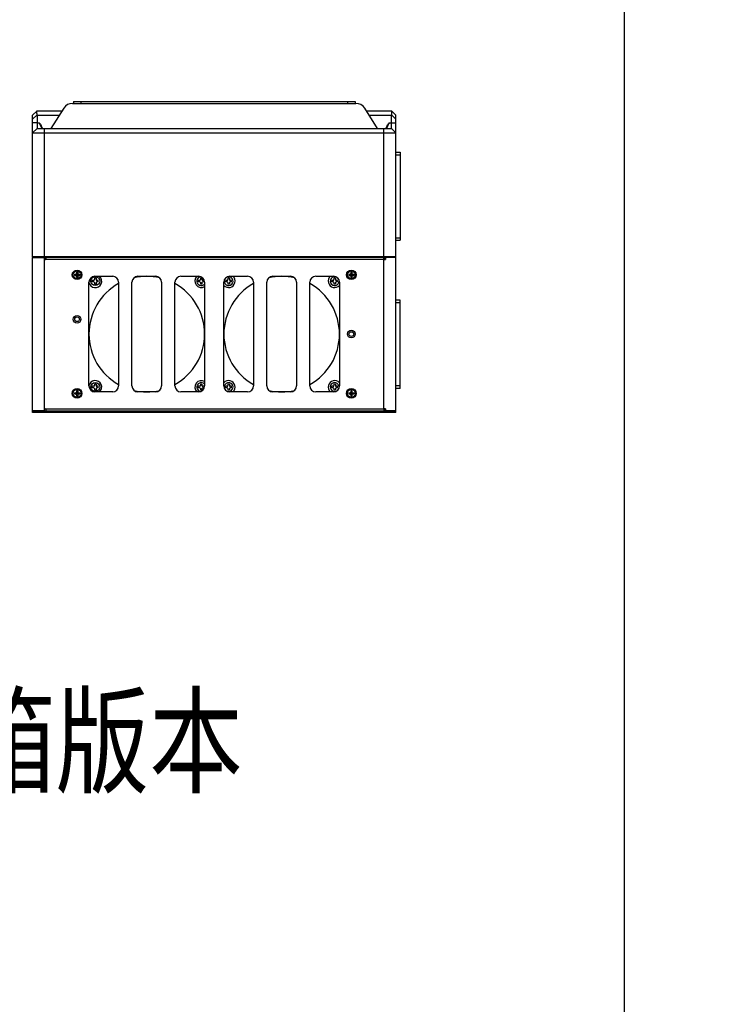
# Model space of a CAD drawing. Header units: millimetres. Extents: x 0 to 1750, y -1720 to 477.
# Tile 316 of 317: x 1274 to 1750, y -623 to 41. Entities that reach past the tile are written whole.
import ezdxf

# ---------------------------------------------------------------- set-up
doc = ezdxf.new("R2010")
doc.units = ezdxf.units.MM
doc.header["$LTSCALE"] = 92.51
doc.layers.get('0').update_dxf_attribs({"linetype": 'CONTINUOUS'})
for name, color, linetype in [('000-VC5000_DXF_FORMAT', 7, 'CONTINUOUS'), ('8002-TPS_3-1DXF_CONTINUOUS_LINE', 7, 'CONTINUOUS'), ('8002_SP-M4-1DXF_CONTINUOUS_LINE', 7, 'CONTINUOUS'), ('DE-11-072039DXF_CONTINUOUS_LINE', 7, 'CONTINUOUS'), ('DE-11-080277DXF_CONTINUOUS_LINE', 7, 'CONTINUOUS'), ('DE-11-080278DXF_CONTINUOUS_LINE', 7, 'CONTINUOUS'), ('DE-11-080510DXF_CONTINUOUS_LINE', 7, 'CONTINUOUS'), ('DE-11-080513DXF_CONTINUOUS_LINE', 7, 'CONTINUOUS'), ('DE-13-001875DXF_CONTINUOUS_LINE', 7, 'CONTINUOUS'), ('DE-17-000326DXF_CONTINUOUS_LINE', 7, 'CONTINUOUS'), ('SC-K1A5X10-NDXF_CONTINUOUS_LINE', 7, 'CONTINUOUS'), ('SC-KM3X5B-JMDXF_CONTINUOUS_LINE', 7, 'CONTINUOUS'), ('SC-PSF0M3X7_DXF_CONTINUOUS_LINE', 7, 'CONTINUOUS')]:
    doc.layers.add(name, color=color, linetype=linetype)
doc.styles.get("Standard").update_dxf_attribs({"font": 'ISOCP', "width": 0.8})

msp = doc.modelspace()

# ---------------------------------------------------------------- linework, layer by layer
at = {"layer": '000-VC5000_DXF_FORMAT', "color": 7}
msp.add_line((1682, -1140.169), (1682, 477.301), dxfattribs=at)
at = {"layer": '8002-TPS_3-1DXF_CONTINUOUS_LINE'}
for centre in [(1312.652, -161.005), (1497.652, -171.005)]:
    msp.add_circle(centre, 2.603, dxfattribs=at)
at = {"layer": '8002_SP-M4-1DXF_CONTINUOUS_LINE'}
msp.add_line((1290.718, -222.755), (1290.718, -221.608), dxfattribs=at)
at = {"layer": 'DE-11-072039DXF_CONTINUOUS_LINE'}
for centre, radius, start, end in [((1324.902, -135.255), 4.35, 192.297094, 48.343316), ((1359.652, -171.005), 39, 77.26119, 102.73881), ((1396.402, -135.255), 4.35, 131.656684, 301.147431), ((1414.902, -135.255), 4.35, 221.656684, 48.343316), ((1450.652, -171.005), 39, 77.26119, 102.73881), ((1486.402, -135.255), 4.35, 131.656684, 318.343316), ((1359.652, -171.005), 39, 119.155789, 240.844211), ((1359.652, -171.005), 39, 299.155789, 60.844211), ((1450.652, -171.005), 39, 119.155789, 240.844211), ((1450.652, -171.005), 39, 299.155789, 60.844211), ((1324.902, -206.755), 4.35, 311.656684, 167.702906), ((1396.402, -206.755), 4.35, 58.852569, 228.343316), ((1414.902, -206.755), 4.35, 311.656684, 138.343316), ((1486.402, -206.755), 4.35, 41.656684, 228.343316), ((1359.652, -171.005), 39, 257.26119, 282.73881), ((1450.652, -171.005), 39, 257.26119, 282.73881)]:
    msp.add_arc(centre, radius, start, end, dxfattribs=at)
at = {"layer": 'DE-11-080277DXF_CONTINUOUS_LINE'}
for p, q in [((1282.652, -119.255), (1290.852, -119.255)), ((1282.652, -222.755), (1282.652, -119.255)), ((1290.652, -221.855), (1290.652, -119.255)), ((1290.852, -119.255), (1290.852, -120.155)), ((1291.852, -119.595), (1291.852, -119.255)), ((1519.652, -120.655), (1519.652, -119.255)), ((1520.006, -119.255), (1520.006, -120.455)), ((1520.763, -119.355), (1520.596, -119.355)), ((1520.596, -119.355), (1520.596, -120.655)), ((1527.575, -119.355), (1520.763, -119.355)), ((1520.763, -119.355), (1520.763, -120.655)), ((1526.252, -119.255), (1526.252, -119.355)), ((1527.575, -120.655), (1527.575, -119.355)), ((1290.952, -120.455), (1291.629, -120.455)), ((1519.652, -120.655), (1291.352, -120.655)), ((1519.652, -120.455), (1520.596, -120.455)), ((1519.652, -120.655), (1520.763, -120.655)), ((1519.652, -221.355), (1519.652, -120.655)), ((1527.575, -120.655), (1527.652, -120.655)), ((1527.652, -221.355), (1527.652, -120.655)), ((1324.652, -132.005), (1336.652, -132.005)), ((1353.652, -132.005), (1365.652, -132.005)), ((1382.652, -132.005), (1394.652, -132.005)), ((1415.652, -132.005), (1427.652, -132.005)), ((1444.652, -132.005), (1456.652, -132.005)), ((1473.652, -132.005), (1485.652, -132.005)), ((1320.652, -206.005), (1320.652, -136.005)), ((1340.652, -136.005), (1340.652, -206.005)), ((1349.652, -206.005), (1349.652, -136.005)), ((1369.652, -136.005), (1369.652, -206.005)), ((1378.652, -206.005), (1378.652, -136.005)), ((1398.652, -136.005), (1398.652, -206.005)), ((1411.652, -206.005), (1411.652, -136.005)), ((1431.652, -136.005), (1431.652, -206.005)), ((1440.652, -206.005), (1440.652, -136.005)), ((1460.652, -136.005), (1460.652, -206.005)), ((1469.652, -206.005), (1469.652, -136.005)), ((1489.652, -136.005), (1489.652, -206.005)), ((1336.652, -210.005), (1324.652, -210.005)), ((1365.652, -210.005), (1353.652, -210.005)), ((1394.652, -210.005), (1382.652, -210.005)), ((1427.652, -210.005), (1415.652, -210.005)), ((1456.652, -210.005), (1444.652, -210.005)), ((1485.652, -210.005), (1473.652, -210.005)), ((1290.652, -222.755), (1282.652, -222.755)), ((1290.652, -222.755), (1290.652, -221.855)), ((1291.152, -221.355), (1519.652, -221.355)), ((1291.652, -222.415), (1291.652, -222.755)), ((1520.763, -221.355), (1519.652, -221.355)), ((1519.652, -221.355), (1519.652, -222.755)), ((1519.652, -221.555), (1520.596, -221.555)), ((1520.006, -222.755), (1520.006, -221.555)), ((1520.596, -221.355), (1520.596, -222.655)), ((1520.763, -222.655), (1520.596, -222.655)), ((1520.763, -221.355), (1520.763, -222.655)), ((1520.763, -222.655), (1527.575, -222.655)), ((1526.252, -222.755), (1526.252, -222.655)), ((1527.652, -221.355), (1527.575, -221.355)), ((1527.575, -222.655), (1527.575, -221.355))]:
    msp.add_line(p, q, dxfattribs=at)
for centre, radius in [((1312.652, -131.005), 3.25), ((1497.652, -131.005), 3.25), ((1312.652, -161.005), 1.6), ((1497.652, -171.005), 1.6), ((1312.652, -211.005), 3.25), ((1497.652, -211.005), 3.25)]:
    msp.add_circle(centre, radius, dxfattribs=at)
for centre, radius, start, end in [((1526.252, -120.655), 1.4, 68.21639, 90), ((1291.352, -120.155), 0.5, 180, 270), ((1526.252, -120.655), 1.4, 0, 19.135855), ((1324.652, -136.005), 4, 90, 180), ((1336.652, -136.005), 4, 0, 90), ((1353.652, -136.005), 4, 90, 180), ((1365.652, -136.005), 4, 0, 90), ((1382.652, -136.005), 4, 90, 180), ((1394.652, -136.005), 4, 0, 90), ((1415.652, -136.005), 4, 90, 180), ((1427.652, -136.005), 4, 0, 90), ((1444.652, -136.005), 4, 90, 180), ((1456.652, -136.005), 4, 0, 90), ((1473.652, -136.005), 4, 90, 180), ((1485.652, -136.005), 4, 0, 90), ((1324.652, -206.005), 4, 180, 270), ((1336.652, -206.005), 4, 270, 0), ((1353.652, -206.005), 4, 180, 270), ((1365.652, -206.005), 4, 270, 0), ((1382.652, -206.005), 4, 180, 270), ((1394.652, -206.005), 4, 270, 0), ((1415.652, -206.005), 4, 180, 270), ((1427.652, -206.005), 4, 270, 0), ((1444.652, -206.005), 4, 180, 270), ((1456.652, -206.005), 4, 270, 0), ((1473.652, -206.005), 4, 180, 270), ((1485.652, -206.005), 4, 270, 0), ((1291.152, -221.855), 0.5, 90, 179.999962), ((1526.252, -221.355), 1.4, 270, 291.78361), ((1526.252, -221.355), 1.4, 340.864145, 0)]:
    msp.add_arc(centre, radius, start, end, dxfattribs=at)
for points, knots in [([(1291.352, -120.655), (1291.381, -120.655), (1291.439, -120.642), (1291.514, -120.595), (1291.575, -120.533), (1291.643, -120.44), (1291.707, -120.313), (1291.764, -120.156), (1291.804, -120.003), (1291.832, -119.857), (1291.848, -119.722), (1291.852, -119.636), (1291.852, -119.595)], [0, 0, 0, 0, 0.0691496, 0.1385001, 0.2079085, 0.277152, 0.4140457, 0.5472594, 0.6745364, 0.7937037, 0.9027625, 1, 1, 1, 1]), ([(1291.152, -221.355), (1291.181, -221.355), (1291.239, -221.368), (1291.314, -221.415), (1291.375, -221.477), (1291.443, -221.571), (1291.507, -221.698), (1291.564, -221.854), (1291.604, -222.008), (1291.632, -222.154), (1291.648, -222.289), (1291.652, -222.375), (1291.652, -222.415)], [0, 0, 0, 0, 0.0691496, 0.1385001, 0.2079085, 0.277152, 0.4140457, 0.5472594, 0.6745364, 0.7937036, 0.9027625, 1, 1, 1, 1])]:
    msp.add_open_spline(points, degree=3, knots=knots, dxfattribs=at)
at = {"layer": 'DE-11-080278DXF_CONTINUOUS_LINE'}
for p, q in [((1282.652, -222.755), (1527.652, -222.755)), ((1282.652, -223.955), (1282.652, -222.755)), ((1527.652, -223.955), (1282.652, -223.955)), ((1290.652, -223.955), (1290.652, -222.755)), ((1519.652, -223.955), (1519.652, -222.755)), ((1527.652, -223.955), (1527.652, -222.755))]:
    msp.add_line(p, q, dxfattribs=at)
at = {"layer": 'DE-11-080510DXF_CONTINUOUS_LINE'}
for p, q in [((1310.152, -14.055), (1500.152, -14.055)), ((1310.152, -14.055), (1310.152, -15.255)), ((1315.152, -14.055), (1315.152, -15.255)), ((1495.152, -14.055), (1495.152, -15.255)), ((1500.152, -14.055), (1500.152, -15.255))]:
    msp.add_line(p, q, dxfattribs=at)
at = {"layer": 'DE-11-080513DXF_CONTINUOUS_LINE'}
msp.add_line((1282.652, -222.755), (1527.652, -222.755), dxfattribs=at)
at = {"layer": 'DE-13-001875DXF_CONTINUOUS_LINE'}
for p, q in [((1303.605, -18.546), (1295.038, -32.255)), ((1309.541, -15.255), (1500.764, -15.255)), ((1515.266, -32.255), (1506.7, -18.546)), ((1282.652, -23.255), (1285.652, -20.255)), ((1285.648, -23.014), (1282.652, -26.01)), ((1282.652, -118.755), (1282.652, -23.255)), ((1285.652, -20.255), (1302.537, -20.255)), ((1285.652, -23.177), (1300.711, -23.177)), ((1285.652, -23.177), (1285.652, -32.255)), ((1507.768, -20.255), (1524.652, -20.255)), ((1509.594, -23.177), (1524.652, -23.177)), ((1524.652, -20.255), (1527.652, -23.255)), ((1524.652, -32.255), (1524.652, -23.177)), ((1524.657, -23.014), (1527.652, -26.01)), ((1527.652, -118.755), (1527.652, -23.255)), ((1285.652, -28.36), (1282.652, -28.438)), ((1285.652, -32.255), (1282.652, -35.255)), ((1285.652, -28.36), (1287.161, -28.36)), ((1285.652, -32.255), (1524.652, -32.255)), ((1289.021, -32.255), (1287.161, -28.36)), ((1288.493, -31.15), (1288.119, -30.367)), ((1289.352, -32.255), (1288.487, -30.216)), ((1288.698, -31.578), (1288.637, -31.45)), ((1288.845, -31.885), (1288.802, -31.795)), ((1288.942, -32.089), (1288.915, -32.032)), ((1288.998, -32.206), (1288.983, -32.175)), ((1290.652, -119.255), (1290.652, -32.255)), ((1519.652, -119.255), (1519.652, -32.255)), ((1521.818, -30.216), (1520.952, -32.255)), ((1521.978, -30.799), (1521.283, -32.255)), ((1521.458, -31.89), (1521.389, -32.034)), ((1523.143, -28.36), (1521.664, -31.457)), ((1522.294, -30.139), (1522.076, -30.596)), ((1523.143, -28.36), (1524.652, -28.36)), ((1524.652, -28.36), (1527.652, -28.438)), ((1524.652, -32.255), (1527.652, -35.255)), ((1282.652, -35.255), (1527.652, -35.255)), ((1527.652, -118.755), (1282.652, -118.755)), ((1527.152, -119.255), (1290.852, -119.255))]:
    msp.add_line(p, q, dxfattribs=at)
for points in [[(1287.757, -29.607), (1287.62, -29.32), (1287.475, -29.015), (1287.322, -28.694), (1287.161, -28.36)], [(1288.119, -30.367), (1288.007, -30.13), (1287.757, -29.607)], [(1289.021, -32.255), (1289.02, -32.252), (1289.016, -32.244), (1289.008, -32.228)], [(1521.362, -32.091), (1521.321, -32.176), (1521.307, -32.206), (1521.296, -32.228), (1521.288, -32.244), (1521.284, -32.252), (1521.283, -32.255)], [(1521.603, -31.585), (1521.549, -31.699), (1521.5, -31.801)], [(1523.143, -28.36), (1522.982, -28.696), (1522.828, -29.018), (1522.683, -29.325), (1522.545, -29.614), (1522.415, -29.885)]]:
    msp.add_lwpolyline(points, dxfattribs=at)
for centre, radius, start, end in [((1309.541, -22.255), 7, 90, 148), ((1500.764, -22.255), 7, 32, 90), ((1283.152, -118.755), 0.5, 180, 270), ((1527.152, -118.755), 0.5, 270, 0)]:
    msp.add_arc(centre, radius, start, end, dxfattribs=at)
for centre, major_axis, start_param, end_param in [((1282.652, -23.255), (2.149, 2.149), -0.7723082, -0.7180045), ((1527.652, -23.255), (2.149, -2.149), -2.4235881, -2.3692845)]:
    msp.add_ellipse(centre, major_axis=major_axis, ratio=0.9741569, start_param=start_param, end_param=end_param, dxfattribs=at)
for points, knots in [([(1285.648, -23.014), (1285.629, -22.669), (1285.574, -22.035), (1285.531, -21.284), (1285.543, -20.794), (1285.565, -20.534), (1285.603, -20.368), (1285.628, -20.28), (1285.648, -20.26)], [0, 0, 0, 0, 0.3742458, 0.6896048, 0.812246, 0.9062756, 0.96936, 1, 1, 1, 1]), ([(1524.657, -20.26), (1524.677, -20.28), (1524.701, -20.368), (1524.739, -20.534), (1524.762, -20.794), (1524.774, -21.284), (1524.731, -22.035), (1524.675, -22.669), (1524.657, -23.014)], [0, 0, 0, 0, 0.0306397, 0.0937278, 0.1877645, 0.3104093, 0.6257604, 1, 1, 1, 1])]:
    msp.add_open_spline(points, degree=3, knots=knots, dxfattribs=at)
for points in [[(1287.161, -28.36), (1287.659, -28.935), (1288.19, -29.516), (1288.487, -30.216)], [(1521.818, -30.216), (1522.115, -29.516), (1522.646, -28.935), (1523.143, -28.36)]]:
    msp.add_open_spline(points, degree=3, dxfattribs=at)
at = {"layer": 'DE-17-000326DXF_CONTINUOUS_LINE'}
for p, q in [((1527.652, -48.215), (1530.652, -48.215)), ((1527.652, -49.965), (1530.652, -49.965)), ((1530.652, -48.215), (1530.652, -107.715)), ((1527.652, -105.965), (1530.652, -105.965)), ((1527.652, -107.715), (1530.652, -107.715)), ((1530.652, -148.215), (1527.652, -148.215)), ((1530.652, -149.965), (1527.652, -149.965)), ((1530.652, -207.715), (1530.652, -148.215)), ((1530.652, -205.965), (1527.652, -205.965)), ((1530.652, -207.715), (1527.652, -207.715))]:
    msp.add_line(p, q, dxfattribs=at)
at = {"layer": 'SC-K1A5X10-NDXF_CONTINUOUS_LINE'}
for p, q in [((1323.902, -134.755), (1322.902, -134.755)), ((1322.902, -135.755), (1322.902, -134.755)), ((1323.902, -135.755), (1322.902, -135.755)), ((1325.402, -133.255), (1324.402, -133.255)), ((1324.402, -133.255), (1324.402, -134.255)), ((1324.402, -136.255), (1324.402, -137.255)), ((1325.402, -137.255), (1324.402, -137.255)), ((1325.402, -133.255), (1325.402, -134.255)), ((1325.402, -136.255), (1325.402, -137.255)), ((1326.902, -134.755), (1325.902, -134.755)), ((1326.902, -135.755), (1325.902, -135.755)), ((1326.902, -135.755), (1326.902, -134.755)), ((1395.402, -134.755), (1394.402, -134.755)), ((1394.402, -135.755), (1394.402, -134.755)), ((1395.402, -135.755), (1394.402, -135.755)), ((1396.902, -133.255), (1395.902, -133.255)), ((1395.902, -133.255), (1395.902, -134.255)), ((1395.902, -136.255), (1395.902, -137.255)), ((1396.902, -137.255), (1395.902, -137.255)), ((1396.902, -133.255), (1396.902, -134.255)), ((1396.902, -136.255), (1396.902, -137.255)), ((1398.402, -134.755), (1397.402, -134.755)), ((1398.402, -135.755), (1397.402, -135.755)), ((1398.402, -135.755), (1398.402, -134.755)), ((1413.902, -134.755), (1412.902, -134.755)), ((1412.902, -135.755), (1412.902, -134.755)), ((1413.902, -135.755), (1412.902, -135.755)), ((1415.402, -133.255), (1414.402, -133.255)), ((1414.402, -133.255), (1414.402, -134.255)), ((1414.402, -136.255), (1414.402, -137.255)), ((1415.402, -137.255), (1414.402, -137.255)), ((1415.402, -133.255), (1415.402, -134.255)), ((1415.402, -136.255), (1415.402, -137.255)), ((1416.902, -134.755), (1415.902, -134.755)), ((1416.902, -135.755), (1415.902, -135.755)), ((1416.902, -135.755), (1416.902, -134.755)), ((1485.402, -134.755), (1484.402, -134.755)), ((1484.402, -135.755), (1484.402, -134.755)), ((1485.402, -135.755), (1484.402, -135.755)), ((1486.902, -133.255), (1485.902, -133.255)), ((1485.902, -133.255), (1485.902, -134.255)), ((1485.902, -136.255), (1485.902, -137.255)), ((1486.902, -137.255), (1485.902, -137.255)), ((1486.902, -133.255), (1486.902, -134.255)), ((1486.902, -136.255), (1486.902, -137.255)), ((1488.402, -134.755), (1487.402, -134.755)), ((1488.402, -135.755), (1487.402, -135.755)), ((1488.402, -135.755), (1488.402, -134.755)), ((1325.402, -204.755), (1324.402, -204.755)), ((1324.402, -204.755), (1324.402, -205.755)), ((1325.402, -204.755), (1325.402, -205.755)), ((1396.902, -204.755), (1395.902, -204.755)), ((1395.902, -204.755), (1395.902, -205.755)), ((1396.902, -204.755), (1396.902, -205.755)), ((1415.402, -204.755), (1414.402, -204.755)), ((1414.402, -204.755), (1414.402, -205.755)), ((1415.402, -204.755), (1415.402, -205.755)), ((1486.902, -204.755), (1485.902, -204.755)), ((1485.902, -204.755), (1485.902, -205.755)), ((1486.902, -204.755), (1486.902, -205.755)), ((1323.902, -206.255), (1322.902, -206.255)), ((1322.902, -207.255), (1322.902, -206.255)), ((1323.902, -207.255), (1322.902, -207.255)), ((1324.402, -207.755), (1324.402, -208.755)), ((1325.402, -208.755), (1324.402, -208.755)), ((1325.402, -207.755), (1325.402, -208.755)), ((1326.902, -206.255), (1325.902, -206.255)), ((1326.902, -207.255), (1325.902, -207.255)), ((1326.902, -207.255), (1326.902, -206.255)), ((1395.402, -206.255), (1394.402, -206.255)), ((1394.402, -207.255), (1394.402, -206.255)), ((1395.402, -207.255), (1394.402, -207.255)), ((1395.902, -207.755), (1395.902, -208.755)), ((1396.902, -208.755), (1395.902, -208.755)), ((1396.902, -207.755), (1396.902, -208.755)), ((1398.402, -206.255), (1397.402, -206.255)), ((1398.402, -207.255), (1397.402, -207.255)), ((1398.402, -207.255), (1398.402, -206.255)), ((1413.902, -206.255), (1412.902, -206.255)), ((1412.902, -207.255), (1412.902, -206.255)), ((1413.902, -207.255), (1412.902, -207.255)), ((1414.402, -207.755), (1414.402, -208.755)), ((1415.402, -208.755), (1414.402, -208.755)), ((1415.402, -207.755), (1415.402, -208.755)), ((1416.902, -206.255), (1415.902, -206.255)), ((1416.902, -207.255), (1415.902, -207.255)), ((1416.902, -207.255), (1416.902, -206.255)), ((1485.402, -206.255), (1484.402, -206.255)), ((1484.402, -207.255), (1484.402, -206.255)), ((1485.402, -207.255), (1484.402, -207.255)), ((1485.902, -207.755), (1485.902, -208.755)), ((1486.902, -208.755), (1485.902, -208.755)), ((1486.902, -207.755), (1486.902, -208.755)), ((1488.402, -206.255), (1487.402, -206.255)), ((1488.402, -207.255), (1487.402, -207.255)), ((1488.402, -207.255), (1488.402, -206.255))]:
    msp.add_line(p, q, dxfattribs=at)
for centre in [(1324.902, -135.255), (1324.902, -206.755)]:
    msp.add_circle(centre, 3, dxfattribs=at)
for centre, radius, start, end in [((1396.402, -135.255), 3, 95.803437, 318.755538), ((1414.902, -135.255), 3, 156.397557, 114.302583), ((1486.402, -135.255), 3, 65.697417, 23.602443), ((1323.902, -134.255), 0.5, 270, 0), ((1323.902, -136.255), 0.5, 0, 90), ((1325.902, -134.255), 0.5, 180, 270), ((1325.902, -136.255), 0.5, 90, 180), ((1395.402, -134.255), 0.5, 270, 0), ((1395.402, -136.255), 0.5, 0, 90), ((1397.402, -134.255), 0.5, 180, 270), ((1397.402, -136.255), 0.5, 90, 180), ((1413.902, -134.255), 0.5, 270, 0), ((1413.902, -136.255), 0.5, 0, 90), ((1415.902, -134.255), 0.5, 180, 270), ((1415.902, -136.255), 0.5, 90, 180), ((1485.402, -134.255), 0.5, 270, 0), ((1485.402, -136.255), 0.5, 0, 90), ((1487.402, -134.255), 0.5, 180, 270), ((1487.402, -136.255), 0.5, 90, 180), ((1323.902, -205.755), 0.5, 270, 0), ((1325.902, -205.755), 0.5, 180, 270), ((1396.402, -206.755), 3, 41.244462, 264.196563), ((1395.402, -205.755), 0.5, 270, 0), ((1397.402, -205.755), 0.5, 180, 270), ((1414.902, -206.755), 3, 245.697417, 203.602443), ((1413.902, -205.755), 0.5, 270, 0), ((1415.902, -205.755), 0.5, 180, 270), ((1486.402, -206.755), 3, 336.397557, 294.302583), ((1485.402, -205.755), 0.5, 270, 0), ((1487.402, -205.755), 0.5, 180, 270), ((1323.902, -207.755), 0.5, 0, 90), ((1325.902, -207.755), 0.5, 90, 180), ((1395.402, -207.755), 0.5, 0, 90), ((1397.402, -207.755), 0.5, 90, 180), ((1413.902, -207.755), 0.5, 0, 90), ((1415.902, -207.755), 0.5, 90, 180), ((1485.402, -207.755), 0.5, 0, 90), ((1487.402, -207.755), 0.5, 90, 180)]:
    msp.add_arc(centre, radius, start, end, dxfattribs=at)
at = {"layer": 'SC-KM3X5B-JMDXF_CONTINUOUS_LINE'}
for p, q in [((1310.902, -130.605), (1311.752, -130.605)), ((1310.902, -130.605), (1310.902, -131.405)), ((1310.902, -131.405), (1311.752, -131.405)), ((1310.93, -130.605), (1310.93, -131.405)), ((1312.106, -131.552), (1313.199, -130.459)), ((1312.106, -130.459), (1313.199, -131.552)), ((1313.052, -129.255), (1312.252, -129.255)), ((1312.252, -129.255), (1312.252, -130.105)), ((1313.052, -129.283), (1312.252, -129.283)), ((1313.052, -130.605), (1312.252, -130.605)), ((1312.252, -130.605), (1312.252, -131.405)), ((1313.052, -131.005), (1312.252, -131.005)), ((1313.052, -131.405), (1312.252, -131.405)), ((1312.252, -131.905), (1312.252, -132.755)), ((1313.052, -132.728), (1312.252, -132.728)), ((1313.052, -132.755), (1312.252, -132.755)), ((1312.652, -130.605), (1312.652, -131.405)), ((1313.052, -129.255), (1313.052, -130.105)), ((1313.052, -130.605), (1313.052, -131.405)), ((1313.052, -131.905), (1313.052, -132.755)), ((1313.552, -130.605), (1314.402, -130.605)), ((1313.552, -131.405), (1314.402, -131.405)), ((1314.375, -130.605), (1314.375, -131.405)), ((1314.402, -130.605), (1314.402, -131.405)), ((1495.902, -130.605), (1496.752, -130.605)), ((1495.902, -130.605), (1495.902, -131.405)), ((1495.902, -131.405), (1496.752, -131.405)), ((1495.93, -130.605), (1495.93, -131.405)), ((1497.106, -131.552), (1498.199, -130.459)), ((1497.106, -130.459), (1498.199, -131.552)), ((1498.052, -129.255), (1497.252, -129.255)), ((1497.252, -129.255), (1497.252, -130.105)), ((1498.052, -129.283), (1497.252, -129.283)), ((1498.052, -130.605), (1497.252, -130.605)), ((1497.252, -130.605), (1497.252, -131.405)), ((1498.052, -131.005), (1497.252, -131.005)), ((1498.052, -131.405), (1497.252, -131.405)), ((1497.252, -131.905), (1497.252, -132.755)), ((1498.052, -132.728), (1497.252, -132.728)), ((1498.052, -132.755), (1497.252, -132.755)), ((1497.652, -130.605), (1497.652, -131.405)), ((1498.052, -129.255), (1498.052, -130.105)), ((1498.052, -130.605), (1498.052, -131.405)), ((1498.052, -131.905), (1498.052, -132.755)), ((1498.552, -130.605), (1499.402, -130.605)), ((1498.552, -131.405), (1499.402, -131.405)), ((1499.375, -130.605), (1499.375, -131.405)), ((1499.402, -130.605), (1499.402, -131.405)), ((1310.902, -210.605), (1311.752, -210.605)), ((1310.902, -210.605), (1310.902, -211.405)), ((1310.902, -211.405), (1311.752, -211.405)), ((1310.93, -210.605), (1310.93, -211.405)), ((1312.106, -211.552), (1313.199, -210.459)), ((1312.106, -210.459), (1313.199, -211.552)), ((1313.052, -209.255), (1312.252, -209.255)), ((1312.252, -209.255), (1312.252, -210.105)), ((1313.052, -209.283), (1312.252, -209.283)), ((1313.052, -210.605), (1312.252, -210.605)), ((1312.252, -210.605), (1312.252, -211.405)), ((1313.052, -211.005), (1312.252, -211.005)), ((1313.052, -211.405), (1312.252, -211.405)), ((1312.252, -211.905), (1312.252, -212.755)), ((1312.652, -210.605), (1312.652, -211.405)), ((1313.052, -209.255), (1313.052, -210.105)), ((1313.052, -210.605), (1313.052, -211.405)), ((1313.052, -211.905), (1313.052, -212.755)), ((1313.552, -210.605), (1314.402, -210.605)), ((1313.552, -211.405), (1314.402, -211.405)), ((1314.375, -210.605), (1314.375, -211.405)), ((1314.402, -210.605), (1314.402, -211.405)), ((1495.902, -210.605), (1496.752, -210.605)), ((1495.902, -210.605), (1495.902, -211.405)), ((1495.902, -211.405), (1496.752, -211.405)), ((1495.93, -210.605), (1495.93, -211.405)), ((1497.106, -211.552), (1498.199, -210.459)), ((1497.106, -210.459), (1498.199, -211.552)), ((1498.052, -209.255), (1497.252, -209.255)), ((1497.252, -209.255), (1497.252, -210.105)), ((1498.052, -209.283), (1497.252, -209.283)), ((1498.052, -210.605), (1497.252, -210.605)), ((1497.252, -210.605), (1497.252, -211.405)), ((1498.052, -211.005), (1497.252, -211.005)), ((1498.052, -211.405), (1497.252, -211.405)), ((1497.252, -211.905), (1497.252, -212.755)), ((1497.652, -210.605), (1497.652, -211.405)), ((1498.052, -209.255), (1498.052, -210.105)), ((1498.052, -210.605), (1498.052, -211.405)), ((1498.052, -211.905), (1498.052, -212.755)), ((1498.552, -210.605), (1499.402, -210.605)), ((1498.552, -211.405), (1499.402, -211.405)), ((1499.375, -210.605), (1499.375, -211.405)), ((1499.402, -210.605), (1499.402, -211.405)), ((1313.052, -212.728), (1312.252, -212.728)), ((1313.052, -212.755), (1312.252, -212.755)), ((1498.052, -212.728), (1497.252, -212.728)), ((1498.052, -212.755), (1497.252, -212.755))]:
    msp.add_line(p, q, dxfattribs=at)
for centre in [(1312.652, -131.005), (1497.652, -131.005), (1312.652, -211.005), (1497.652, -211.005)]:
    msp.add_circle(centre, 2.65, dxfattribs=at)
for centre, start, end in [((1311.752, -130.105), 270, 0), ((1311.752, -131.905), 0, 90), ((1313.552, -130.105), 180, 270), ((1313.552, -131.905), 90, 180), ((1496.752, -130.105), 270, 0), ((1496.752, -131.905), 0, 90), ((1498.552, -130.105), 180, 270), ((1498.552, -131.905), 90, 180), ((1311.752, -210.105), 270, 0), ((1311.752, -211.905), 0, 90), ((1313.552, -210.105), 180, 270), ((1313.552, -211.905), 90, 180), ((1496.752, -210.105), 270, 0), ((1496.752, -211.905), 0, 90), ((1498.552, -210.105), 180, 270), ((1498.552, -211.905), 90, 180)]:
    msp.add_arc(centre, 0.5, start, end, dxfattribs=at)
at = {"layer": 'SC-PSF0M3X7_DXF_CONTINUOUS_LINE'}
msp.add_line((1520.577, -120.655), (1520.577, -120.455), dxfattribs=at)

# ---------------------------------------------------------------- texts
at = {"insert": (1045.234, -416.746), "char_height": 57.9249, "width": 411.54509, "attachment_point": 1}
msp.add_mtext('{\\f宋体|b0|i0|c134|p2;扩展机箱版本尺寸图}', dxfattribs=at)

doc.saveas('drawing.dxf')
